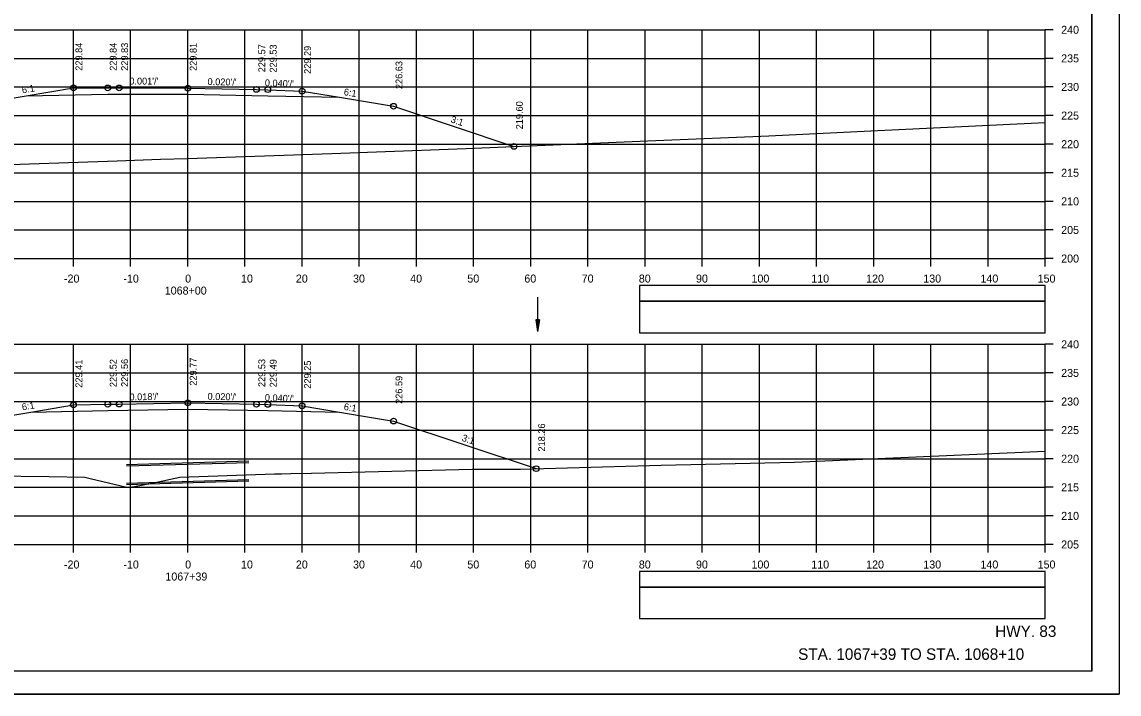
# Model space of a CAD drawing. Extents: x 1386544 to 1388153, y 379785 to 390999.
# Drawn here: x 1387330.7 to 1387522.6, y 389078.9 to 389196.4 of the extents above; entities that cross this region are included whole.
import ezdxf

# ---------------------------------------------------------------- set-up
doc = ezdxf.new("R2010")
doc.units = 0
for name, color, linetype in [('R_Alt Surface', 7, 'Continuous'), ('R_Axis', 7, 'Continuous'), ('R_Axis Annot', 7, 'Continuous'), ('R_Border', 7, 'Continuous'), ('R_Draft', 7, 'Continuous'), ('R_Exist Surface', 7, 'Continuous'), ('R_Fin Surface', 7, 'Continuous'), ('R_Grid', 7, 'Continuous'), ('R_No Plot', 7, 'Continuous'), ('R_Water', 7, 'Continuous'), ('R_Xsect Elev', 7, 'Continuous'), ('R_Xsect Slope', 7, 'Continuous')]:
    doc.layers.add(name, color=color, linetype=linetype)

msp = doc.modelspace()

# ---------------------------------------------------------------- linework, layer by layer
at = {"layer": 'R_Alt Surface'}
for points in [[(1387331.41, 389183.51), (1387345.68, 389183.8), (1387359.68, 389183.78), (1387373.68, 389183.5), (1387386.24, 389183.25)], [(1387332.21, 389128.21), (1387345.68, 389128.48), (1387359.68, 389128.74), (1387373.68, 389128.46), (1387386.24, 389128.21)]]:
    msp.add_lwpolyline(points, dxfattribs=at)
at = {"layer": 'R_Axis'}
for p, q in [((1387509.68, 389155.05), (1387509.68, 389195.05)), ((1387511.08, 389195.05), (1387509.68, 389195.05)), ((1387511.08, 389190.05), (1387509.68, 389190.05)), ((1387511.08, 389185.05), (1387509.68, 389185.05)), ((1387511.08, 389180.05), (1387509.68, 389180.05)), ((1387511.08, 389175.05), (1387509.68, 389175.05)), ((1387511.08, 389170.05), (1387509.68, 389170.05)), ((1387511.08, 389165.05), (1387509.68, 389165.05)), ((1387511.08, 389160.05), (1387509.68, 389160.05)), ((1387209.68, 389155.05), (1387509.68, 389155.05)), ((1387339.68, 389153.65), (1387339.68, 389155.05)), ((1387349.68, 389153.65), (1387349.68, 389155.05)), ((1387359.68, 389153.65), (1387359.68, 389155.05)), ((1387369.68, 389153.65), (1387369.68, 389155.05)), ((1387379.68, 389153.65), (1387379.68, 389155.05)), ((1387389.68, 389153.65), (1387389.68, 389155.05)), ((1387399.68, 389153.65), (1387399.68, 389155.05)), ((1387409.68, 389153.65), (1387409.68, 389155.05)), ((1387419.68, 389153.65), (1387419.68, 389155.05)), ((1387429.68, 389153.65), (1387429.68, 389155.05)), ((1387439.68, 389153.65), (1387439.68, 389155.05)), ((1387449.68, 389153.65), (1387449.68, 389155.05)), ((1387459.68, 389153.65), (1387459.68, 389155.05)), ((1387469.68, 389153.65), (1387469.68, 389155.05)), ((1387479.68, 389153.65), (1387479.68, 389155.05)), ((1387489.68, 389153.65), (1387489.68, 389155.05)), ((1387499.68, 389153.65), (1387499.68, 389155.05)), ((1387509.68, 389153.65), (1387509.68, 389155.05)), ((1387511.08, 389155.05), (1387509.68, 389155.05)), ((1387509.68, 389105.05), (1387509.68, 389140.05)), ((1387511.08, 389140.05), (1387509.68, 389140.05)), ((1387511.08, 389135.05), (1387509.68, 389135.05)), ((1387511.08, 389130.05), (1387509.68, 389130.05)), ((1387511.08, 389125.05), (1387509.68, 389125.05)), ((1387511.08, 389120.05), (1387509.68, 389120.05)), ((1387511.08, 389115.05), (1387509.68, 389115.05)), ((1387511.08, 389110.05), (1387509.68, 389110.05)), ((1387209.68, 389105.05), (1387509.68, 389105.05)), ((1387339.68, 389103.65), (1387339.68, 389105.05)), ((1387349.68, 389103.65), (1387349.68, 389105.05)), ((1387359.68, 389103.65), (1387359.68, 389105.05)), ((1387369.68, 389103.65), (1387369.68, 389105.05)), ((1387379.68, 389103.65), (1387379.68, 389105.05)), ((1387389.68, 389103.65), (1387389.68, 389105.05)), ((1387399.68, 389103.65), (1387399.68, 389105.05)), ((1387409.68, 389103.65), (1387409.68, 389105.05)), ((1387419.68, 389103.65), (1387419.68, 389105.05)), ((1387429.68, 389103.65), (1387429.68, 389105.05)), ((1387439.68, 389103.65), (1387439.68, 389105.05)), ((1387449.68, 389103.65), (1387449.68, 389105.05)), ((1387459.68, 389103.65), (1387459.68, 389105.05)), ((1387469.68, 389103.65), (1387469.68, 389105.05)), ((1387479.68, 389103.65), (1387479.68, 389105.05)), ((1387489.68, 389103.65), (1387489.68, 389105.05)), ((1387499.68, 389103.65), (1387499.68, 389105.05)), ((1387509.68, 389103.65), (1387509.68, 389105.05)), ((1387511.08, 389105.05), (1387509.68, 389105.05))]:
    msp.add_line(p, q, dxfattribs=at)
at = {"layer": 'R_Axis Annot'}
for points in [[(1387438.7, 389147.6), (1387509.68, 389147.6), (1387509.68, 389150.31), (1387438.7, 389150.31)], [(1387438.7, 389142.08), (1387509.68, 389142.08), (1387509.68, 389147.6), (1387438.7, 389147.6)], [(1387438.7, 389097.6), (1387509.68, 389097.6), (1387509.68, 389100.31), (1387438.7, 389100.31)], [(1387438.7, 389092.08), (1387509.68, 389092.08), (1387509.68, 389097.6), (1387438.7, 389097.6)]]:
    msp.add_lwpolyline(points, close=True, dxfattribs=at)
at = {"layer": 'R_Border'}
for q in [(1387517.86, 389288.34), (1387201.68, 389082.88)]:
    msp.add_line((1387517.86, 389082.88), q, dxfattribs=at)
at = {"layer": 'R_Exist Surface'}
for points in [[(1387323.41, 389171.33), (1387347.32, 389172.15), (1387354.91, 389172.41), (1387359.63, 389172.54), (1387384.9, 389173.42), (1387408.38, 389174.31), (1387441.58, 389175.67), (1387461.31, 389176.49), (1387479.18, 389177.36), (1387509.68, 389178.82)], [(1387325.53, 389117.08), (1387335.41, 389116.92), (1387341.65, 389116.82), (1387342.63, 389116.59), (1387349.04, 389115.05), (1387349.36, 389115.08), (1387350.38, 389115.18), (1387353.7, 389115.85), (1387358.3, 389116.85), (1387374.87, 389117.38), (1387376.1, 389117.41), (1387377.7, 389117.46), (1387381.35, 389117.53), (1387409.42, 389118.22), (1387417.88, 389118.24), (1387442.49, 389118.91), (1387465.82, 389119.42), (1387509.68, 389121.36)]]:
    msp.add_lwpolyline(points, dxfattribs=at)
at = {"layer": 'R_Fin Surface'}
for points in [[(1387289.11, 389170.7), (1387323.68, 389182.23), (1387331.41, 389183.51), (1387339.68, 389184.89), (1387345.68, 389184.88), (1387347.68, 389184.88), (1387359.68, 389184.86), (1387371.68, 389184.62), (1387373.68, 389184.58), (1387379.68, 389184.34), (1387386.24, 389183.25), (1387395.68, 389181.68), (1387416.75, 389174.65)], [(1387295.25, 389117.32), (1387323.68, 389126.79), (1387332.21, 389128.21), (1387339.68, 389129.46), (1387345.68, 389129.57), (1387347.68, 389129.6), (1387359.68, 389129.82), (1387371.68, 389129.58), (1387373.68, 389129.54), (1387379.68, 389129.3), (1387386.24, 389128.21), (1387395.68, 389126.63), (1387420.64, 389118.31)]]:
    msp.add_lwpolyline(points, dxfattribs=at)
at = {"layer": 'R_Grid'}
for p, q in [((1387209.68, 389195.05), (1387509.68, 389195.05)), ((1387339.68, 389155.05), (1387339.68, 389195.05)), ((1387349.68, 389155.05), (1387349.68, 389195.05)), ((1387359.68, 389155.05), (1387359.68, 389195.05)), ((1387369.68, 389155.05), (1387369.68, 389195.05)), ((1387379.68, 389155.05), (1387379.68, 389195.05)), ((1387389.68, 389155.05), (1387389.68, 389195.05)), ((1387399.68, 389155.05), (1387399.68, 389195.05)), ((1387409.68, 389155.05), (1387409.68, 389195.05)), ((1387419.68, 389155.05), (1387419.68, 389195.05)), ((1387429.68, 389155.05), (1387429.68, 389195.05)), ((1387439.68, 389155.05), (1387439.68, 389195.05)), ((1387449.68, 389155.05), (1387449.68, 389195.05)), ((1387459.68, 389155.05), (1387459.68, 389195.05)), ((1387469.68, 389155.05), (1387469.68, 389195.05)), ((1387479.68, 389155.05), (1387479.68, 389195.05)), ((1387489.68, 389155.05), (1387489.68, 389195.05)), ((1387499.68, 389155.05), (1387499.68, 389195.05)), ((1387509.68, 389155.05), (1387509.68, 389195.05)), ((1387209.68, 389190.05), (1387509.68, 389190.05)), ((1387209.68, 389185.05), (1387509.68, 389185.05)), ((1387209.68, 389180.05), (1387509.68, 389180.05)), ((1387209.68, 389175.05), (1387509.68, 389175.05)), ((1387209.68, 389170.05), (1387509.68, 389170.05)), ((1387209.68, 389165.05), (1387509.68, 389165.05)), ((1387209.68, 389160.05), (1387509.68, 389160.05)), ((1387209.68, 389155.05), (1387509.68, 389155.05)), ((1387209.68, 389140.05), (1387509.68, 389140.05)), ((1387339.68, 389105.05), (1387339.68, 389140.05)), ((1387349.68, 389105.05), (1387349.68, 389140.05)), ((1387359.68, 389105.05), (1387359.68, 389140.05)), ((1387369.68, 389105.05), (1387369.68, 389140.05)), ((1387379.68, 389105.05), (1387379.68, 389140.05)), ((1387389.68, 389105.05), (1387389.68, 389140.05)), ((1387399.68, 389105.05), (1387399.68, 389140.05)), ((1387409.68, 389105.05), (1387409.68, 389140.05)), ((1387419.68, 389105.05), (1387419.68, 389140.05)), ((1387429.68, 389105.05), (1387429.68, 389140.05)), ((1387439.68, 389105.05), (1387439.68, 389140.05)), ((1387449.68, 389105.05), (1387449.68, 389140.05)), ((1387459.68, 389105.05), (1387459.68, 389140.05)), ((1387469.68, 389105.05), (1387469.68, 389140.05)), ((1387479.68, 389105.05), (1387479.68, 389140.05)), ((1387489.68, 389105.05), (1387489.68, 389140.05)), ((1387499.68, 389105.05), (1387499.68, 389140.05)), ((1387509.68, 389105.05), (1387509.68, 389140.05)), ((1387209.68, 389135.05), (1387509.68, 389135.05)), ((1387209.68, 389130.05), (1387509.68, 389130.05)), ((1387209.68, 389125.05), (1387509.68, 389125.05)), ((1387209.68, 389120.05), (1387509.68, 389120.05)), ((1387209.68, 389115.05), (1387509.68, 389115.05)), ((1387209.68, 389110.05), (1387509.68, 389110.05)), ((1387209.68, 389105.05), (1387509.68, 389105.05))]:
    msp.add_line(p, q, dxfattribs=at)
at = {"layer": 'R_No Plot'}
for p, q in [((1387370.38, 389119.6), (1387348.98, 389118.99)), ((1387370.38, 389116.1), (1387348.98, 389115.49)), ((1387189.28, 389078.9), (1387522.61, 389078.9))]:
    msp.add_line(p, q, dxfattribs=at)
for points in [[(1387189.27, 389292.24), (1387522.61, 389292.24), (1387522.61, 389078.9), (1387189.27, 389078.9)], [(1387435.6, 389288.34), (1387455.22, 389288.34), (1387455.22, 389278.46), (1387471.33, 389278.46), (1387494.53, 389278.46), (1387494.53, 389254.13), (1387517.86, 389254.13), (1387517.86, 389082.88), (1387201.68, 389082.88), (1387201.68, 389288.34)]]:
    msp.add_lwpolyline(points, close=True, dxfattribs=at)
for centre in [(1387339.68, 389184.89), (1387345.68, 389184.88), (1387347.68, 389184.88), (1387359.68, 389184.86), (1387371.68, 389184.62), (1387373.68, 389184.58), (1387379.68, 389184.34), (1387395.68, 389181.68), (1387416.75, 389174.65), (1387339.68, 389129.46), (1387345.68, 389129.57), (1387347.68, 389129.6), (1387359.68, 389129.82), (1387371.68, 389129.58), (1387373.68, 389129.54), (1387379.68, 389129.3), (1387395.68, 389126.63), (1387420.64, 389118.31)]:
    msp.add_circle(centre, 0.5, dxfattribs=at)
at = {"layer": 'R_Water'}
for p, q in [((1387420.89, 389148.32), (1387420.89, 389142.32)), ((1387420.59, 389144.32), (1387420.89, 389142.32)), ((1387421.19, 389144.32), (1387420.59, 389144.32)), ((1387420.59, 389144.32), (1387420.89, 389142.32)), ((1387421.19, 389144.32), (1387420.59, 389144.32)), ((1387420.64, 389144.32), (1387420.89, 389142.66)), ((1387420.64, 389144.32), (1387420.89, 389142.66)), ((1387420.69, 389144.32), (1387420.89, 389143)), ((1387420.69, 389144.32), (1387420.89, 389143)), ((1387420.74, 389144.32), (1387420.89, 389143.33)), ((1387420.74, 389144.32), (1387420.89, 389143.33)), ((1387420.79, 389144.32), (1387420.89, 389143.67)), ((1387420.79, 389144.32), (1387420.89, 389143.67)), ((1387420.84, 389144.32), (1387420.89, 389144.01)), ((1387420.84, 389144.32), (1387420.89, 389144.01)), ((1387421.19, 389144.32), (1387420.89, 389142.32)), ((1387420.98, 389144.32), (1387420.89, 389143.67)), ((1387421.09, 389144.32), (1387420.89, 389143)), ((1387421.14, 389144.32), (1387420.89, 389142.66)), ((1387421.04, 389144.32), (1387420.89, 389143.33)), ((1387420.93, 389144.32), (1387420.89, 389144.01)), ((1387421.19, 389144.32), (1387420.89, 389142.32)), ((1387420.98, 389144.32), (1387420.89, 389143.67)), ((1387421.09, 389144.32), (1387420.89, 389143)), ((1387421.14, 389144.32), (1387420.89, 389142.66)), ((1387421.04, 389144.32), (1387420.89, 389143.33)), ((1387420.93, 389144.32), (1387420.89, 389144.01)), ((1387370.38, 389119.35), (1387348.98, 389118.74)), ((1387370.38, 389116.35), (1387348.98, 389115.74))]:
    msp.add_line(p, q, dxfattribs=at)

# ---------------------------------------------------------------- texts
at = {"layer": 'R_Axis Annot'}
for s, p in [('240', (1387512.48, 389194.35)), ('235', (1387512.48, 389189.35)), ('230', (1387512.48, 389184.35)), ('225', (1387512.48, 389179.35)), ('220', (1387512.48, 389174.35)), ('215', (1387512.48, 389169.35)), ('210', (1387512.48, 389164.35)), ('205', (1387512.48, 389159.35)), ('200', (1387512.48, 389154.35)), ('-20', (1387338.02, 389150.85)), ('-10', (1387348.41, 389150.85)), ('0', (1387359.22, 389150.85)), ('10', (1387368.99, 389150.85)), ('20', (1387378.59, 389150.85)), ('30', (1387388.59, 389150.85)), ('40', (1387398.59, 389150.85)), ('50', (1387408.59, 389150.85)), ('60', (1387418.56, 389150.85)), ('70', (1387428.59, 389150.85)), ('80', (1387438.59, 389150.85)), ('90', (1387448.59, 389150.85)), ('100', (1387458.3, 389150.85)), ('110', (1387468.76, 389150.85)), ('120', (1387478.36, 389150.85)), ('130', (1387488.36, 389150.85)), ('140', (1387498.36, 389150.85)), ('150', (1387508.36, 389150.85)), ('1068+00', (1387355.65, 389148.75)), ('240', (1387512.48, 389139.35)), ('235', (1387512.48, 389134.35)), ('230', (1387512.48, 389129.35)), ('225', (1387512.48, 389124.35)), ('220', (1387512.48, 389119.35)), ('215', (1387512.48, 389114.35)), ('210', (1387512.48, 389109.35)), ('205', (1387512.48, 389104.35)), ('-20', (1387338.02, 389100.85)), ('-10', (1387348.41, 389100.85)), ('0', (1387359.22, 389100.85)), ('10', (1387368.99, 389100.85)), ('20', (1387378.59, 389100.85)), ('30', (1387388.59, 389100.85)), ('40', (1387398.59, 389100.85)), ('50', (1387408.59, 389100.85)), ('60', (1387418.56, 389100.85)), ('70', (1387428.59, 389100.85)), ('80', (1387438.59, 389100.85)), ('90', (1387448.59, 389100.85)), ('100', (1387458.3, 389100.85)), ('110', (1387468.76, 389100.85)), ('120', (1387478.36, 389100.85)), ('130', (1387488.36, 389100.85)), ('140', (1387498.36, 389100.85)), ('150', (1387508.36, 389100.85)), ('1067+39', (1387355.76, 389098.75))]:
    msp.add_text(s, height=1.4, dxfattribs=at).set_placement(p)
at = {"layer": 'R_Draft'}
for s, p in [('HWY. 83', (1387500.94, 389088.88)), ('STA. 1067+39 TO STA. 1068+10', (1387466.46, 389084.88))]:
    msp.add_text(s, height=2, dxfattribs=at).set_placement(p)
at = {"layer": 'R_Xsect Elev'}
for s, p in [('229.84', (1387341.23, 389187.89)), ('229.84', (1387347.23, 389187.88)), ('229.83', (1387349.23, 389187.88)), ('229.81', (1387361.23, 389187.86)), ('229.57', (1387373.23, 389187.62)), ('229.53', (1387375.23, 389187.58)), ('229.29', (1387381.23, 389187.34)), ('226.63', (1387397.23, 389184.68)), ('219.60', (1387418.3, 389177.65)), ('229.41', (1387341.23, 389132.46)), ('229.52', (1387347.23, 389132.57)), ('229.56', (1387349.23, 389132.6)), ('229.77', (1387361.23, 389132.82)), ('229.53', (1387373.23, 389132.58)), ('229.49', (1387375.23, 389132.54)), ('229.25', (1387381.23, 389132.3)), ('226.59', (1387397.23, 389129.63)), ('218.26', (1387422.19, 389121.31))]:
    msp.add_text(s, height=1.2, rotation=90, dxfattribs=at).set_placement(p)
at = {"layer": 'R_Xsect Slope'}
for s, rotation, p in [("0.001'/'", 359.9144, (1387349.45, 389185.48)), ("0.020'/'", 358.8542, (1387363.13, 389185.39)), ("0.040'/'", 357.7094, (1387373.14, 389185.2)), ('6:1', 9.4623, (1387330.75, 389183.91)), ('6:1', 350.5377, (1387386.91, 389183.64)), ('3:1', 341.5651, (1387405.58, 389178.9)), ("0.018'/'", 1.0396, (1387349.49, 389130.24)), ("0.020'/'", 358.8542, (1387363.13, 389130.35)), ("0.040'/'", 357.7094, (1387373.14, 389130.16)), ('6:1', 9.4623, (1387330.75, 389128.48)), ('6:1', 350.5377, (1387386.91, 389128.6)), ('3:1', 341.5651, (1387407.53, 389123.21))]:
    msp.add_text(s, height=1.2, rotation=rotation, dxfattribs=at).set_placement(p)

doc.saveas('drawing.dxf')
